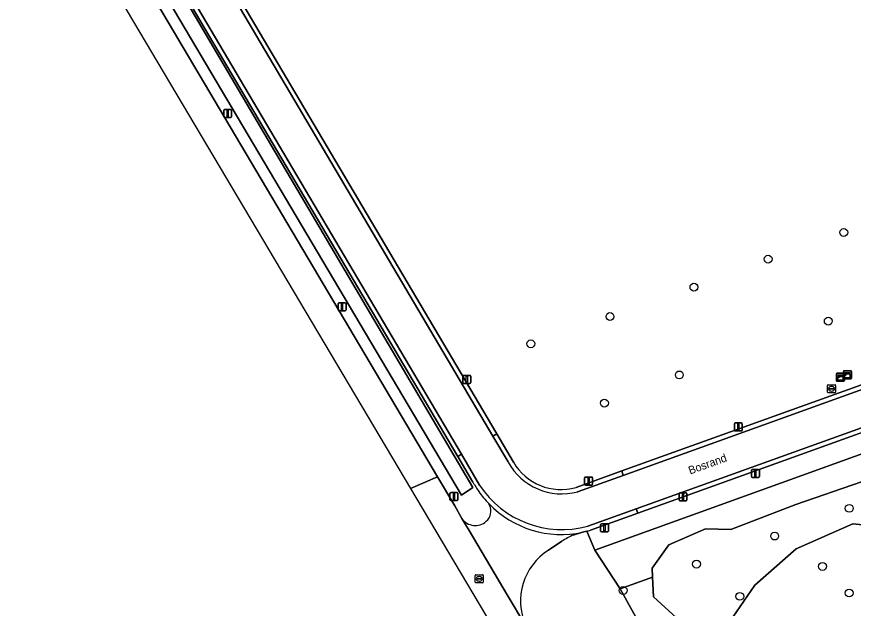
# Model space of a CAD drawing. Extents: x 156661 to 157576, y 383570 to 384425.
# Drawn here: x 156725.5 to 156830, y 383675.7 to 383749.6 of the extents above; entities that cross this region are included whole.
import ezdxf

# ---------------------------------------------------------------- set-up
doc = ezdxf.new("R2010")
doc.units = 0
for name, color, linetype in [('IMGEO_Boom', 7, 'Continuous'), ('IMGEO_Brandkraan', 7, 'Continuous'), ('IMGEO_Groenvoorziening', 7, 'Continuous'), ('IMGEO_Kast', 7, 'Continuous'), ('IMGEO_Lichtmast', 7, 'Continuous'), ('IMGEO_Loofbos', 7, 'Continuous'), ('IMGEO_Openbare_ruimte_label', 7, 'Continuous'), ('IMGEO_OVBaan_gesloten', 7, 'Continuous'), ('IMGEO_Rijbaan_lokaal_gesloten', 7, 'Continuous'), ('IMGEO_Rijbaan_lokaal_halfverhard', 7, 'Continuous'), ('IMGEO_Rijbaan_lokaal_open', 7, 'Continuous'), ('IMGEO_Rioolput', 7, 'Continuous')]:
    doc.layers.add(name, color=color, linetype=linetype)

msp = doc.modelspace()

# ---------------------------------------------------------------- linework, layer by layer
at = {"layer": 'IMGEO_Boom'}
for centre in [(156828.8, 383722.63), (156819.35, 383719.3), (156810.08, 383715.8), (156799.59, 383712.13), (156826.86, 383711.56), (156789.71, 383708.73), (156808.26, 383704.84), (156798.9, 383701.32), (156829.48, 383688.19), (156820.17, 383684.72), (156810.4, 383681.22), (156826.14, 383680.93), (156801.24, 383677.93), (156829.47, 383677.61), (156815.81, 383677.19)]:
    msp.add_circle(centre, 0.489, dxfattribs=at)
at = {"layer": 'IMGEO_Brandkraan'}
for p, q in [((156826.77, 383702.69), (156826.77, 383703.54)), ((156826.85, 383703.61), (156827.7, 383703.61)), ((156827.03, 383703.11), (156827.03, 383703.12)), ((156827.07, 383703.16), (156827.47, 383703.16)), ((156827.26, 383703.39), (156827.28, 383703.39)), ((156827.51, 383703.12), (156827.51, 383703.11)), ((156827.77, 383703.54), (156827.77, 383702.69)), ((156827.7, 383702.61), (156826.85, 383702.61)), ((156827.47, 383703.07), (156827.07, 383703.07)), ((156827.28, 383702.83), (156827.26, 383702.83))]:
    msp.add_line(p, q, dxfattribs=at)
for points in [[(156826.77, 383702.69), (156826.77, 383703.54)], [(156826.85, 383703.61), (156827.7, 383703.61)], [(156827.77, 383703.54), (156827.77, 383702.69)], [(156827.7, 383702.61), (156826.85, 383702.61)]]:
    msp.add_lwpolyline(points, dxfattribs=at)
for centre, radius, start, end in [((156826.85, 383703.54), 0.0765, 91.552, 178.448), ((156826.85, 383703.54), 0.0765, 91.552, 178.448), ((156827.07, 383703.12), 0.0403, 85.8775, 175.7526), ((156827.07, 383703.11), 0.0366, 178.938, 274.7102), ((156827.48, 383703.12), 0.0386, 1.7309, 96.639), ((156827.47, 383703.11), 0.043, 264.8664, 352.4533), ((156827.7, 383703.54), 0.0765, 1.552, 88.448), ((156827.7, 383703.54), 0.0765, 1.552, 88.448), ((156826.85, 383702.69), 0.0765, 181.552, 268.448), ((156826.85, 383702.69), 0.0765, 181.552, 268.448), ((156827.7, 383702.69), 0.0765, 271.552, 358.448), ((156827.7, 383702.69), 0.0765, 271.552, 358.448)]:
    msp.add_arc(centre, radius, start, end, dxfattribs=at)
for centre, major_axis, ratio, start_param, end_param in [((156827.26, 383703.11), (-0.387, 0.002), 0.722429, 4.712389, 7.853982), ((156827.28, 383703.11), (-0.39, 0.002), 0.717154, 1.570796, 4.712389)]:
    msp.add_ellipse(centre, major_axis=major_axis, ratio=ratio, start_param=start_param, end_param=end_param, dxfattribs=at)
at = {"layer": 'IMGEO_Groenvoorziening'}
for points in [[(156695.76, 383830.92), (156715.07, 383798.36), (156720.14, 383789.8), (156743.74, 383750), (156778.03, 383692.13), (156780.2, 383688.48), (156781.1, 383686.91)], [(156731.44, 383788.9), (156734.04, 383784.49), (156785.46, 383697.47), (156787.53, 383693.93)], [(156782.48, 383691.46), (156780.59, 383694.65), (156729.21, 383781.57), (156727.12, 383785.09)], [(156796.7, 383685.33), (156797.72, 383682.96), (156953.89, 383739.27), (157002.63, 383740.41), (157034.82, 383750.5), (157051.73, 383755.8), (157051.41, 383757.17), (157051.89, 383759.47), (157066.47, 383765.12), (157081.94, 383771.28)], [(156795.35, 383690.78), (156801.08, 383692.85), (156953.88, 383747.66)], [(156954.38, 383742), (156803.07, 383687.59), (156797.15, 383685.45)], [(156784.55, 383688.53), (156784.46, 383688.77)], [(156808.25, 383666.15), (156805.38, 383670), (156800.87, 383678.13), (156797.72, 383682.96), (156796.7, 383685.33), (156796.17, 383685.2), (156795.01, 383684.85)], [(156793.58, 383684.07), (156791.93, 383682.97)]]:
    msp.add_lwpolyline(points, dxfattribs=at)
for points in [[(156705.7, 383821.89), (156703.75, 383820.77), (156715.86, 383799.8), (156781.04, 383689.82), (156782.47, 383690.79), (156717.55, 383800.89), (156717.87, 383801.09)], [(156782.47, 383690.79), (156781.04, 383689.82), (156715.86, 383799.8), (156703.75, 383820.77), (156705.7, 383821.89), (156717.87, 383801.09), (156717.55, 383800.89)], [(156851.04, 383696.58), (156850.32, 383697.84), (156846.56, 383696.91), (156841.3, 383696.45), (156836.39, 383694.83), (156831.03, 383691.49), (156822.82, 383688.66), (156814.68, 383685.53), (156811.54, 383685.61), (156806.93, 383683.63), (156804.85, 383680.71), (156804.91, 383679.59), (156805.03, 383677.12), (156812.2, 383670.59), (156817.68, 383678.57), (156822.87, 383683.13), (156829.93, 383686.24), (156833.74, 383685.89), (156841.04, 383686.64), (156853.49, 383692.24)]]:
    msp.add_lwpolyline(points, close=True, dxfattribs=at)
for centre, radius, start, end in [((156793.5, 383697.47), 6.94, 210.6526, 285.4188), ((156793.17, 383697.31), 12.19, 208.7286, 215.2206), ((156793.4, 383697.43), 12.45, 215.0224, 224.0734), ((156783.08, 383687.82), 1.64, 310.257, 25.9716), ((156782.77, 383688.1), 2.06, 215.6609, 311.6422), ((156793.09, 383699.15), 14.29, 284.6355, 286.5173), ((156799.21, 383675.53), 10.23, 114.2379, 123.3435), ((156795.92, 383676.6), 7.51, 122.0569, 203.8259)]:
    msp.add_arc(centre, radius, start, end, dxfattribs=at)
at = {"layer": 'IMGEO_Kast'}
for p, q in [((156828.75, 383704.43), (156828.75, 383705.27)), ((156828.75, 383705.27), (156828.75, 383704.43)), ((156828.83, 383705.36), (156829.67, 383705.36)), ((156829.67, 383705.36), (156828.83, 383705.36)), ((156829.75, 383705.28), (156829.75, 383704.44)), ((156829.75, 383704.44), (156829.75, 383705.28)), ((156827.87, 383704.12), (156827.87, 383704.96)), ((156827.87, 383704.96), (156827.87, 383704.12)), ((156827.94, 383705.05), (156828.79, 383705.05)), ((156828.79, 383705.05), (156827.94, 383705.05)), ((156829.68, 383704.36), (156828.84, 383704.36)), ((156828.84, 383704.36), (156829.68, 383704.36)), ((156828.87, 383704.97), (156828.87, 383704.13)), ((156828.87, 383704.13), (156828.87, 383704.97)), ((156828.8, 383704.05), (156827.95, 383704.05)), ((156827.95, 383704.05), (156828.8, 383704.05))]:
    msp.add_line(p, q, dxfattribs=at)
for points in [[(156828.07, 383704.84), (156828.67, 383704.84), (156828.67, 383704.75), (156828.07, 383704.75), (156828.07, 383704.84)], [(156828.07, 383704.66), (156828.67, 383704.66), (156828.67, 383704.17), (156828.07, 383704.17), (156828.07, 383704.66)], [(156828.95, 383705.15), (156829.55, 383705.15), (156829.55, 383705.06), (156828.95, 383705.06), (156828.95, 383705.15)], [(156828.95, 383704.97), (156829.55, 383704.97), (156829.55, 383704.48), (156828.95, 383704.48), (156828.95, 383704.97)]]:
    msp.add_lwpolyline(points, dxfattribs=at)
for centre in [(156828.15, 383704.51), (156829.03, 383704.82)]:
    msp.add_circle(centre, 0.0377, dxfattribs=at)
for centre, start, end in [((156828.83, 383705.28), 92.4484, 184.2845), ((156828.83, 383705.28), 92.4484, 184.2845), ((156829.68, 383705.28), 2.4484, 94.2845), ((156829.68, 383705.28), 2.4484, 94.2845), ((156827.95, 383704.97), 92.4484, 184.2845), ((156827.95, 383704.97), 92.4484, 184.2845), ((156827.95, 383704.12), 182.4484, 274.2845), ((156827.95, 383704.12), 182.4484, 274.2845), ((156828.83, 383704.44), 182.4484, 274.2845), ((156828.83, 383704.44), 182.4484, 274.2845), ((156828.79, 383704.97), 2.4484, 94.2845), ((156828.79, 383704.97), 2.4484, 94.2845), ((156828.79, 383704.12), 272.4484, 4.2845), ((156828.79, 383704.12), 272.4484, 4.2845), ((156829.68, 383704.44), 272.4484, 4.2845), ((156829.68, 383704.44), 272.4484, 4.2845)]:
    msp.add_arc(centre, 0.0779, start, end, dxfattribs=at)
at = {"layer": 'IMGEO_Lichtmast'}
for p, q in [((156751.34, 383737.08), (156751.34, 383737.88)), ((156751.34, 383737.88), (156751.34, 383737.08)), ((156751.44, 383737.98), (156752.23, 383737.98)), ((156752.23, 383737.98), (156751.44, 383737.98)), ((156752.33, 383737.88), (156752.33, 383737.08)), ((156752.33, 383737.08), (156752.33, 383737.88)), ((156752.23, 383736.98), (156751.44, 383736.98)), ((156751.44, 383736.98), (156752.23, 383736.98)), ((156765.63, 383712.95), (156765.63, 383713.75)), ((156765.63, 383713.75), (156765.63, 383712.95)), ((156765.73, 383713.85), (156766.52, 383713.85)), ((156766.52, 383713.85), (156765.73, 383713.85)), ((156766.62, 383713.75), (156766.62, 383712.95)), ((156766.62, 383712.95), (156766.62, 383713.75)), ((156766.52, 383712.85), (156765.73, 383712.85)), ((156765.73, 383712.85), (156766.52, 383712.85)), ((156781.21, 383703.89), (156781.21, 383704.69)), ((156781.21, 383704.69), (156781.21, 383703.89)), ((156781.31, 383704.79), (156782.1, 383704.79)), ((156782.1, 383704.79), (156781.31, 383704.79)), ((156782.2, 383704.69), (156782.2, 383703.89)), ((156782.2, 383703.89), (156782.2, 383704.69)), ((156782.1, 383703.79), (156781.31, 383703.79)), ((156781.31, 383703.79), (156782.1, 383703.79)), ((156815.13, 383697.95), (156815.13, 383698.75)), ((156815.13, 383698.75), (156815.13, 383697.95)), ((156815.23, 383698.85), (156816.02, 383698.85)), ((156816.02, 383698.85), (156815.23, 383698.85)), ((156816.02, 383697.85), (156815.23, 383697.85)), ((156815.23, 383697.85), (156816.02, 383697.85)), ((156816.12, 383698.75), (156816.12, 383697.95)), ((156816.12, 383697.95), (156816.12, 383698.75)), ((156817.26, 383692.14), (156817.26, 383692.94)), ((156817.26, 383692.94), (156817.26, 383692.14)), ((156817.36, 383693.04), (156818.15, 383693.04)), ((156818.15, 383693.04), (156817.36, 383693.04)), ((156818.25, 383692.94), (156818.25, 383692.14)), ((156818.25, 383692.14), (156818.25, 383692.94)), ((156796.43, 383691.19), (156796.43, 383691.99)), ((156796.43, 383691.99), (156796.43, 383691.19)), ((156796.53, 383692.09), (156797.32, 383692.09)), ((156797.32, 383692.09), (156796.53, 383692.09)), ((156797.42, 383691.99), (156797.42, 383691.19)), ((156797.42, 383691.19), (156797.42, 383691.99)), ((156818.15, 383692.04), (156817.36, 383692.04)), ((156817.36, 383692.04), (156818.15, 383692.04)), ((156797.32, 383691.09), (156796.53, 383691.09)), ((156796.53, 383691.09), (156797.32, 383691.09)), ((156779.61, 383689.26), (156779.61, 383690.06)), ((156779.61, 383690.06), (156779.61, 383689.26)), ((156779.71, 383690.16), (156780.5, 383690.16)), ((156780.5, 383690.16), (156779.71, 383690.16)), ((156780.6, 383690.06), (156780.6, 383689.26)), ((156780.6, 383689.26), (156780.6, 383690.06)), ((156808.22, 383689.22), (156808.22, 383690.02)), ((156808.22, 383690.02), (156808.22, 383689.22)), ((156808.32, 383690.12), (156809.11, 383690.12)), ((156809.11, 383690.12), (156808.32, 383690.12)), ((156809.21, 383690.02), (156809.21, 383689.22)), ((156809.21, 383689.22), (156809.21, 383690.02)), ((156780.5, 383689.16), (156779.71, 383689.16)), ((156779.71, 383689.16), (156780.5, 383689.16)), ((156809.11, 383689.12), (156808.32, 383689.12)), ((156808.32, 383689.12), (156809.11, 383689.12)), ((156798.42, 383685.35), (156798.42, 383686.15)), ((156798.42, 383686.15), (156798.42, 383685.35)), ((156798.52, 383686.25), (156799.31, 383686.25)), ((156799.31, 383686.25), (156798.52, 383686.25)), ((156799.41, 383686.15), (156799.41, 383685.35)), ((156799.41, 383685.35), (156799.41, 383686.15)), ((156799.31, 383685.25), (156798.52, 383685.25)), ((156798.52, 383685.25), (156799.31, 383685.25))]:
    msp.add_line(p, q, dxfattribs=at)
for points in [[(156751.76, 383737.85), (156751.91, 383737.85), (156751.91, 383737.1), (156751.76, 383737.1), (156751.76, 383737.85)], [(156766.05, 383713.73), (156766.2, 383713.73), (156766.2, 383712.98), (156766.05, 383712.98), (156766.05, 383713.73)], [(156781.63, 383704.67), (156781.78, 383704.67), (156781.78, 383703.92), (156781.63, 383703.92), (156781.63, 383704.67)], [(156815.55, 383698.73), (156815.7, 383698.73), (156815.7, 383697.98), (156815.55, 383697.98), (156815.55, 383698.73)], [(156817.68, 383692.92), (156817.83, 383692.92), (156817.83, 383692.17), (156817.68, 383692.17), (156817.68, 383692.92)], [(156796.85, 383691.96), (156797, 383691.96), (156797, 383691.21), (156796.85, 383691.21), (156796.85, 383691.96)], [(156780.03, 383690.04), (156780.18, 383690.04), (156780.18, 383689.29), (156780.03, 383689.29), (156780.03, 383690.04)], [(156808.64, 383690), (156808.79, 383690), (156808.79, 383689.25), (156808.64, 383689.25), (156808.64, 383690)], [(156798.84, 383686.13), (156798.99, 383686.13), (156798.99, 383685.38), (156798.84, 383685.38), (156798.84, 383686.13)]]:
    msp.add_lwpolyline(points, dxfattribs=at)
for centre, start, end in [((156751.44, 383737.88), 90, 180), ((156751.44, 383737.88), 90, 180), ((156752.23, 383737.88), 0, 90), ((156752.23, 383737.88), 360, 90), ((156751.44, 383737.08), 180, 270), ((156751.44, 383737.08), 180, 270), ((156752.23, 383737.08), 270, 0), ((156752.23, 383737.08), 270, 0), ((156765.73, 383713.75), 90, 180), ((156765.73, 383713.75), 90, 180), ((156766.52, 383713.75), 0, 90), ((156766.52, 383713.75), 360, 90), ((156765.73, 383712.95), 180, 270), ((156765.73, 383712.95), 180, 270), ((156766.52, 383712.95), 270, 0), ((156766.52, 383712.95), 270, 0), ((156781.31, 383704.69), 90, 180), ((156781.31, 383704.69), 90, 180), ((156782.1, 383704.69), 0, 90), ((156782.1, 383704.69), 360, 90), ((156781.31, 383703.89), 180, 270), ((156781.31, 383703.89), 180, 270), ((156782.1, 383703.89), 270, 0), ((156782.1, 383703.89), 270, 0), ((156815.23, 383698.75), 90, 180), ((156815.23, 383698.75), 90, 180), ((156815.23, 383697.95), 180, 270), ((156815.23, 383697.95), 180, 270), ((156816.02, 383698.75), 0, 90), ((156816.02, 383698.75), 360, 90), ((156816.02, 383697.95), 270, 0), ((156816.02, 383697.95), 270, 0), ((156817.36, 383692.94), 90, 180), ((156817.36, 383692.94), 90, 180), ((156818.15, 383692.94), 0, 90), ((156818.15, 383692.94), 360, 90), ((156796.53, 383691.99), 90, 180), ((156796.53, 383691.99), 90, 180), ((156797.32, 383691.99), 0, 90), ((156797.32, 383691.99), 360, 90), ((156817.36, 383692.14), 180, 270), ((156817.36, 383692.14), 180, 270), ((156818.15, 383692.14), 270, 0), ((156818.15, 383692.14), 270, 0), ((156796.53, 383691.19), 180, 270), ((156796.53, 383691.19), 180, 270), ((156797.32, 383691.19), 270, 0), ((156797.32, 383691.19), 270, 0), ((156779.71, 383690.06), 90, 180), ((156779.71, 383690.06), 90, 180), ((156780.5, 383690.06), 0, 90), ((156780.5, 383690.06), 360, 90), ((156808.32, 383690.02), 90, 180), ((156808.32, 383690.02), 90, 180), ((156809.11, 383690.02), 0, 90), ((156809.11, 383690.02), 360, 90), ((156779.71, 383689.26), 180, 270), ((156779.71, 383689.26), 180, 270), ((156780.5, 383689.26), 270, 0), ((156780.5, 383689.26), 270, 0), ((156808.32, 383689.22), 180, 270), ((156808.32, 383689.22), 180, 270), ((156809.11, 383689.22), 270, 0), ((156809.11, 383689.22), 270, 0), ((156798.52, 383686.15), 90, 180), ((156798.52, 383686.15), 90, 180), ((156798.52, 383685.35), 180, 270), ((156798.52, 383685.35), 180, 270), ((156799.31, 383686.15), 0, 90), ((156799.31, 383686.15), 360, 90), ((156799.31, 383685.35), 270, 0), ((156799.31, 383685.35), 270, 0)]:
    msp.add_arc(centre, 0.1, start, end, dxfattribs=at)
at = {"layer": 'IMGEO_Loofbos'}
for points in [[(156953.89, 383739.27), (156797.72, 383682.96), (156800.87, 383678.13), (156804.91, 383679.59), (156804.85, 383680.71), (156806.93, 383683.63), (156811.54, 383685.61), (156814.68, 383685.53), (156822.82, 383688.66), (156831.03, 383691.49)], [(156833.74, 383685.89), (156829.93, 383686.24), (156822.87, 383683.13), (156817.68, 383678.57), (156812.2, 383670.59), (156805.03, 383677.12), (156804.91, 383679.59), (156800.87, 383678.13), (156805.38, 383670), (156808.25, 383666.15), (156812.65, 383654.76), (156811.77, 383652.44), (156812.64, 383650.48), (156813.53, 383648.38), (156814.49, 383648.71), (156814.35, 383649.31), (156815.7, 383649.23)]]:
    msp.add_lwpolyline(points, dxfattribs=at)
at = {"layer": 'IMGEO_OVBaan_gesloten'}
for points in [[(156774.68, 383690.66), (156778.03, 383692.13), (156743.74, 383750), (156720.14, 383789.8), (156715.07, 383798.36), (156695.76, 383830.92), (156695.87, 383831), (156695.25, 383832.05), (156693.6, 383834.8), (156692.04, 383837.4), (156678.24, 383860.71), (156676.83, 383863.03), (156675.34, 383865.46), (156674.75, 383866.42), (156673.06, 383869.24), (156673, 383869.08), (156671.26, 383871.72), (156669.54, 383874.35), (156666.5, 383872.69), (156669.04, 383869), (156694.5, 383826.07), (156728.44, 383768.53)], [(156810.03, 383631.15), (156813.44, 383632.4), (156812.82, 383633.44), (156811.67, 383635.38), (156810.18, 383637.9), (156808.14, 383641.37), (156807, 383643.26), (156806.82, 383643.6), (156805.59, 383645.67), (156789.05, 383673.56), (156786.77, 383677.4), (156782.01, 383685.42), (156781.1, 383686.91), (156780.2, 383688.48), (156778.03, 383692.13), (156774.68, 383690.66)]]:
    msp.add_lwpolyline(points, close=True, dxfattribs=at)
at = {"layer": 'IMGEO_Rijbaan_lokaal_gesloten'}
for points in [[(156787.53, 383693.93), (156785.46, 383697.47), (156784.96, 383697.2), (156786.86, 383693.97)], [(156783.31, 383691.07), (156781.03, 383694.93), (156780.59, 383694.65), (156782.48, 383691.46)], [(156801.24, 383692.3), (156801.08, 383692.85), (156795.35, 383690.78)], [(156795.55, 383690.26), (156801.24, 383692.3)], [(156797.15, 383685.45), (156803.07, 383687.59), (156802.88, 383688.13), (156796.82, 383685.96)], [(156796.17, 383685.2), (156796.7, 383685.33)]]:
    msp.add_lwpolyline(points, dxfattribs=at)
for centre, radius, start, end in [((156793.55, 383697.59), 7.6, 208.4831, 285.3188), ((156793.5, 383697.47), 6.94, 210.6526, 285.4188), ((156793.17, 383697.31), 12.19, 208.7286, 215.2206), ((156793.58, 383697.81), 12.28, 213.2661, 285.2791), ((156793.4, 383697.43), 12.45, 215.0224, 224.0734), ((156793.53, 383697.54), 12.62, 224.0269, 282.078), ((156793.09, 383699.15), 14.29, 284.6355, 286.5173)]:
    msp.add_arc(centre, radius, start, end, dxfattribs=at)
at = {"layer": 'IMGEO_Rijbaan_lokaal_halfverhard'}
for points in [[(156734.04, 383784.49), (156733.57, 383784.22), (156748.22, 383759.41), (156750.3, 383755.89), (156784.96, 383697.2), (156785.46, 383697.47)], [(156729.71, 383781.87), (156729.21, 383781.57), (156780.59, 383694.65), (156781.03, 383694.93), (156746.4, 383753.6), (156744.34, 383757.09)]]:
    msp.add_lwpolyline(points, close=True, dxfattribs=at)
for points in [[(156953.88, 383747.66), (156801.08, 383692.85), (156801.24, 383692.3), (156852.93, 383710.88), (156856.12, 383712.02), (156953.95, 383747.18)], [(156954.25, 383742.47), (156857.65, 383707.79), (156854.42, 383706.63), (156802.88, 383688.13), (156803.07, 383687.59), (156954.38, 383742)], [(156784.46, 383688.77), (156784.55, 383688.53)], [(156781.1, 383686.91), (156782.01, 383685.42), (156786.77, 383677.4), (156789.05, 383673.56)], [(156795.01, 383684.85), (156796.17, 383685.2)], [(156791.93, 383682.97), (156793.58, 383684.07)]]:
    msp.add_lwpolyline(points, dxfattribs=at)
for centre, radius, start, end in [((156783.08, 383687.82), 1.64, 310.257, 25.9716), ((156793.53, 383697.54), 12.62, 224.0269, 282.078), ((156782.77, 383688.1), 2.06, 215.6609, 311.6422), ((156799.21, 383675.53), 10.23, 114.2379, 123.3435), ((156795.92, 383676.6), 7.51, 122.0569, 203.8259)]:
    msp.add_arc(centre, radius, start, end, dxfattribs=at)
at = {"layer": 'IMGEO_Rijbaan_lokaal_open'}
for points in [[(156786.86, 383693.97), (156784.96, 383697.2), (156750.3, 383755.89), (156746.4, 383753.6), (156781.03, 383694.93), (156783.31, 383691.07)], [(156854.42, 383706.63), (156852.93, 383710.88), (156801.24, 383692.3), (156795.55, 383690.26)], [(156796.82, 383685.96), (156802.88, 383688.13), (156854.42, 383706.63)]]:
    msp.add_lwpolyline(points, dxfattribs=at)
for centre, radius, start, end in [((156793.55, 383697.59), 7.6, 208.4831, 285.3188), ((156793.58, 383697.81), 12.28, 213.2661, 285.2791)]:
    msp.add_arc(centre, radius, start, end, dxfattribs=at)
at = {"layer": 'IMGEO_Rioolput'}
for p, q in [((156782.76, 383678.96), (156782.76, 383679.81)), ((156782.83, 383679.88), (156783.69, 383679.88)), ((156783.02, 383679.38), (156783.02, 383679.39)), ((156783.06, 383679.43), (156783.46, 383679.43)), ((156783.46, 383679.34), (156783.06, 383679.34)), ((156783.25, 383679.66), (156783.27, 383679.66)), ((156783.27, 383679.1), (156783.25, 383679.1)), ((156783.5, 383679.39), (156783.5, 383679.38)), ((156783.76, 383679.81), (156783.76, 383678.96)), ((156783.69, 383678.88), (156782.83, 383678.88))]:
    msp.add_line(p, q, dxfattribs=at)
for points in [[(156782.76, 383678.96), (156782.76, 383679.81)], [(156782.83, 383679.88), (156783.69, 383679.88)], [(156783.76, 383679.81), (156783.76, 383678.96)], [(156783.69, 383678.88), (156782.83, 383678.88)]]:
    msp.add_lwpolyline(points, dxfattribs=at)
for centre, radius, start, end in [((156782.84, 383679.81), 0.0765, 91.552, 178.448), ((156782.84, 383679.81), 0.0765, 91.552, 178.448), ((156783.06, 383679.39), 0.0403, 85.8775, 175.7526), ((156783.06, 383679.38), 0.0366, 178.938, 274.7102), ((156783.46, 383679.39), 0.0386, 1.7309, 96.639), ((156783.46, 383679.38), 0.043, 264.8664, 352.4533), ((156783.68, 383679.81), 0.0765, 1.552, 88.448), ((156783.68, 383679.81), 0.0765, 1.552, 88.448), ((156782.84, 383678.96), 0.0765, 181.552, 268.448), ((156782.84, 383678.96), 0.0765, 181.552, 268.448), ((156783.68, 383678.96), 0.0765, 271.552, 358.448), ((156783.68, 383678.96), 0.0765, 271.552, 358.448)]:
    msp.add_arc(centre, radius, start, end, dxfattribs=at)
for centre, major_axis, ratio, start_param, end_param in [((156783.25, 383679.38), (-0.387, 0.002), 0.722429, 4.712389, 7.853982), ((156783.27, 383679.38), (-0.39, 0.002), 0.717154, 1.570796, 4.712389)]:
    msp.add_ellipse(centre, major_axis=major_axis, ratio=ratio, start_param=start_param, end_param=end_param, dxfattribs=at)

# ---------------------------------------------------------------- texts
at = {"layer": 'IMGEO_Openbare_ruimte_label'}
msp.add_text('Bosrand', height=1, rotation=19.8657, dxfattribs=at).set_placement((156809.6, 383692.4))

doc.saveas('drawing.dxf')
